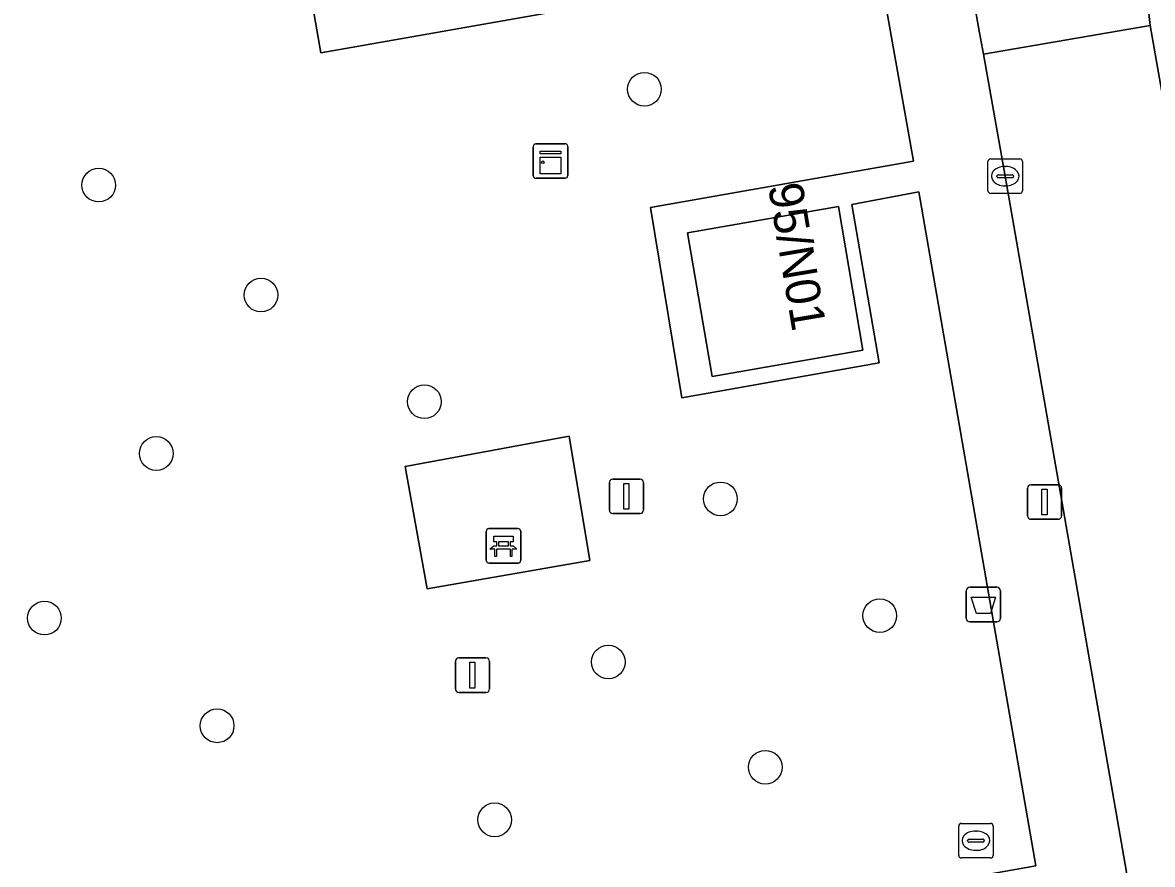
# Model space of a CAD drawing. Extents: x 162879 to 165540, y 384011 to 385181.
# Drawn here: x 164297.99 to 164330.79, y 384857.4 to 384881.82 of the extents above; entities that cross this region are included whole.
import ezdxf

# ---------------------------------------------------------------- set-up
doc = ezdxf.new("R2010")
doc.units = 0
for name, color, linetype in [('IMGEO_Afvalbak', 7, 'Continuous'), ('IMGEO_Bank', 7, 'Continuous'), ('IMGEO_Boom', 7, 'Continuous'), ('IMGEO_Brandkraan', 7, 'Continuous'), ('IMGEO_Groenvoorziening', 7, 'Continuous'), ('IMGEO_Kast', 7, 'Continuous'), ('IMGEO_Kolk', 7, 'Continuous'), ('IMGEO_Lichtmast', 7, 'Continuous'), ('IMGEO_Pand', 7, 'Continuous'), ('IMGEO_Pand_nummerreeks', 7, 'Continuous'), ('IMGEO_Rijbaan_lokaal_open', 7, 'Continuous'), ('IMGEO_Vlaggenmast', 7, 'Continuous'), ('IMGEO_Voetpad_open', 7, 'Continuous')]:
    doc.layers.add(name, color=color, linetype=linetype)

msp = doc.modelspace()

# ---------------------------------------------------------------- linework, layer by layer
at = {"layer": 'IMGEO_Afvalbak'}
for p, q in [((164325.383, 384864.535), (164325.383, 384865.335)), ((164325.383, 384865.335), (164325.383, 384864.535)), ((164325.483, 384865.435), (164326.273, 384865.435)), ((164326.273, 384865.435), (164325.483, 384865.435)), ((164326.373, 384865.335), (164326.373, 384864.535)), ((164326.373, 384864.535), (164326.373, 384865.335)), ((164326.273, 384864.435), (164325.483, 384864.435)), ((164325.483, 384864.435), (164326.273, 384864.435))]:
    msp.add_line(p, q, dxfattribs=at)
msp.add_lwpolyline([(164325.526, 384865.149), (164326.23, 384865.149), (164326.081, 384864.679), (164325.675, 384864.679), (164325.526, 384865.149)], dxfattribs=at)
for centre, start, end in [((164325.483, 384865.335), 90, 180), ((164325.483, 384865.335), 90, 180), ((164326.273, 384865.335), 0, 90), ((164326.273, 384865.335), 360, 90), ((164325.483, 384864.535), 180, 270), ((164325.483, 384864.535), 180, 270), ((164326.273, 384864.535), 270, 0), ((164326.273, 384864.535), 270, 0)]:
    msp.add_arc(centre, 0.1, start, end, dxfattribs=at)
at = {"layer": 'IMGEO_Bank'}
for p, q in [((164311.448, 384866.216), (164311.448, 384867.057)), ((164311.448, 384867.057), (164311.448, 384866.216)), ((164311.523, 384867.141), (164312.364, 384867.141)), ((164312.364, 384867.141), (164311.523, 384867.141)), ((164312.448, 384867.066), (164312.448, 384866.225)), ((164312.448, 384866.225), (164312.448, 384867.066)), ((164311.757, 384866.647), (164311.757, 384866.753)), ((164311.801, 384866.753), (164311.801, 384866.647)), ((164312.089, 384866.759), (164311.807, 384866.759)), ((164311.807, 384866.641), (164312.089, 384866.641)), ((164312.095, 384866.647), (164312.095, 384866.753)), ((164312.139, 384866.753), (164312.139, 384866.647)), ((164312.145, 384866.539), (164311.752, 384866.539)), ((164312.373, 384866.141), (164311.532, 384866.141)), ((164311.532, 384866.141), (164312.373, 384866.141))]:
    msp.add_line(p, q, dxfattribs=at)
for points in [[(164311.751, 384866.759), (164311.665, 384866.759), (164311.665, 384866.92), (164312.228, 384866.92), (164312.228, 384866.759), (164312.145, 384866.759)], [(164311.695, 384866.539), (164311.553, 384866.539), (164311.665, 384866.641), (164311.751, 384866.641)], [(164312.145, 384866.641), (164312.228, 384866.641), (164312.34, 384866.539), (164312.201, 384866.539)], [(164311.745, 384866.532), (164311.745, 384866.325), (164311.702, 384866.325), (164311.702, 384866.532)], [(164312.195, 384866.532), (164312.195, 384866.325), (164312.151, 384866.325), (164312.151, 384866.532)]]:
    msp.add_lwpolyline(points, dxfattribs=at)
for centre, radius, start, end in [((164311.526, 384867.063), 0.0779, 92.4484, 184.2845), ((164311.526, 384867.063), 0.0779, 92.4484, 184.2845), ((164312.37, 384867.063), 0.0779, 2.4484, 94.2845), ((164312.37, 384867.063), 0.0779, 2.4484, 94.2845), ((164311.75, 384866.752), 0.00671, 2.8957, 87.1043), ((164311.75, 384866.648), 0.00671, 272.8957, 357.1043), ((164311.807, 384866.752), 0.00671, 92.8957, 177.1043), ((164311.807, 384866.648), 0.00671, 182.8957, 267.1043), ((164312.089, 384866.752), 0.00671, 2.8957, 87.1043), ((164312.089, 384866.648), 0.00671, 272.8957, 357.1043), ((164312.146, 384866.752), 0.00671, 92.8957, 177.1043), ((164312.146, 384866.648), 0.00671, 182.8957, 267.1043), ((164311.695, 384866.532), 0.00671, 2.8957, 87.1043), ((164311.752, 384866.532), 0.00671, 92.8957, 177.1043), ((164312.144, 384866.532), 0.00671, 2.8957, 87.1043), ((164312.201, 384866.532), 0.00671, 92.8957, 177.1043), ((164311.526, 384866.219), 0.0779, 182.4484, 274.2845), ((164311.526, 384866.219), 0.0779, 182.4484, 274.2845), ((164312.37, 384866.219), 0.0779, 272.4484, 4.2845), ((164312.37, 384866.219), 0.0779, 272.4484, 4.2845)]:
    msp.add_arc(centre, radius, start, end, dxfattribs=at)
at = {"layer": 'IMGEO_Boom'}
for centre in [(164316.04, 384879.887), (164300.2, 384877.105), (164304.909, 384873.916), (164309.653, 384870.821), (164301.87, 384869.318), (164318.246, 384868.002), (164298.624, 384864.542), (164322.871, 384864.614), (164314.991, 384863.269), (164303.637, 384861.417), (164319.547, 384860.216), (164311.693, 384858.689)]:
    msp.add_circle(centre, 0.489, dxfattribs=at)
at = {"layer": 'IMGEO_Brandkraan'}
for p, q in [((164325.163, 384857.658), (164325.163, 384858.51)), ((164325.238, 384858.584), (164326.09, 384858.584)), ((164326.164, 384858.51), (164326.164, 384857.658)), ((164325.422, 384858.078), (164325.422, 384858.09)), ((164325.465, 384858.127), (164325.863, 384858.127)), ((164325.651, 384858.364), (164325.676, 384858.364)), ((164325.906, 384858.09), (164325.906, 384858.078)), ((164325.86, 384858.041), (164325.462, 384858.041)), ((164325.674, 384857.804), (164325.649, 384857.804)), ((164326.09, 384857.584), (164325.238, 384857.584))]:
    msp.add_line(p, q, dxfattribs=at)
for points in [[(164325.163, 384857.658), (164325.163, 384858.51)], [(164325.238, 384858.584), (164326.09, 384858.584)], [(164326.164, 384858.51), (164326.164, 384857.658)], [(164326.09, 384857.584), (164325.238, 384857.584)]]:
    msp.add_lwpolyline(points, dxfattribs=at)
for centre, radius, start, end in [((164325.24, 384858.508), 0.0765, 91.552, 178.448), ((164325.24, 384858.508), 0.0765, 91.552, 178.448), ((164326.088, 384858.508), 0.0765, 1.552, 88.448), ((164326.088, 384858.508), 0.0765, 1.552, 88.448), ((164325.462, 384858.087), 0.0403, 85.8775, 175.7526), ((164325.459, 384858.077), 0.0366, 178.938, 274.7102), ((164325.863, 384858.084), 0.043, 264.8664, 352.4533), ((164325.867, 384858.089), 0.0386, 1.7309, 96.639), ((164325.24, 384857.66), 0.0765, 181.552, 268.448), ((164325.24, 384857.66), 0.0765, 181.552, 268.448), ((164326.088, 384857.66), 0.0765, 271.552, 358.448), ((164326.088, 384857.66), 0.0765, 271.552, 358.448)]:
    msp.add_arc(centre, radius, start, end, dxfattribs=at)
for centre, major_axis, ratio, start_param, end_param in [((164325.65, 384858.084), (-0.387, 0.002), 0.722429, 4.712389, 7.853982), ((164325.675, 384858.084), (-0.39, 0.002), 0.717154, 1.570796, 4.712389)]:
    msp.add_ellipse(centre, major_axis=major_axis, ratio=ratio, start_param=start_param, end_param=end_param, dxfattribs=at)
at = {"layer": 'IMGEO_Groenvoorziening'}
for points in [[(164272.621, 384925.309), (164274.356, 384915.396), (164274.498, 384914.586), (164275.983, 384914.83), (164276.632, 384911.329), (164275.123, 384911.029), (164285.69, 384850.205), (164324.684, 384856.872), (164327.398, 384857.353), (164324.002, 384876.909), (164322.06, 384876.544), (164322.857, 384871.952), (164317.13, 384870.931), (164316.22, 384876.459), (164323.847, 384877.796), (164322.998, 384882.594), (164322.75, 384883.999), (164319.33, 384883.488), (164319.382, 384883.193), (164317.707, 384882.897), (164306.643, 384880.941), (164293.619, 384955.671)], [(164330.654, 384882.354), (164330.723, 384881.732), (164331.347, 384878.17), (164334.754, 384858.773), (164346.279, 384860.638), (164348.805, 384846.051), (164348.644, 384846), (164349.18, 384842.563), (164349.324, 384842.588), (164349.613, 384840.931), (164351.548, 384829.842), (164276.889, 384816.815), (164274.651, 384829.632), (164271.653, 384829.088), (164282.544, 384766.563)]]:
    msp.add_lwpolyline(points, dxfattribs=at)
msp.add_lwpolyline([(164309.732, 384865.387), (164309.099, 384868.945), (164313.858, 384869.817), (164314.454, 384866.218)], close=True, dxfattribs=at)
at = {"layer": 'IMGEO_Kast'}
for p, q in [((164312.814, 384877.379), (164312.814, 384878.22)), ((164312.814, 384878.22), (164312.814, 384877.379)), ((164312.889, 384878.304), (164313.73, 384878.304)), ((164313.73, 384878.304), (164312.889, 384878.304)), ((164313.814, 384878.229), (164313.814, 384877.388)), ((164313.814, 384877.388), (164313.814, 384878.229)), ((164313.739, 384877.304), (164312.898, 384877.304)), ((164312.898, 384877.304), (164313.739, 384877.304))]:
    msp.add_line(p, q, dxfattribs=at)
for points in [[(164313.009, 384878.094), (164313.609, 384878.094), (164313.609, 384878.009), (164313.009, 384878.009), (164313.009, 384878.094)], [(164313.009, 384877.919), (164313.609, 384877.919), (164313.609, 384877.43), (164313.009, 384877.43), (164313.009, 384877.919)]]:
    msp.add_lwpolyline(points, dxfattribs=at)
msp.add_circle((164313.093, 384877.768), 0.0377, dxfattribs=at)
for centre, start, end in [((164312.892, 384878.226), 92.4484, 184.2845), ((164312.892, 384878.226), 92.4484, 184.2845), ((164313.736, 384878.226), 2.4484, 94.2845), ((164313.736, 384878.226), 2.4484, 94.2845), ((164312.892, 384877.382), 182.4484, 274.2845), ((164312.892, 384877.382), 182.4484, 274.2845), ((164313.736, 384877.382), 272.4484, 4.2845), ((164313.736, 384877.382), 272.4484, 4.2845)]:
    msp.add_arc(centre, 0.0779, start, end, dxfattribs=at)
at = {"layer": 'IMGEO_Kolk'}
for p, q in [((164326.012, 384876.938), (164326.012, 384877.79)), ((164326.087, 384877.864), (164326.939, 384877.864)), ((164327.013, 384877.79), (164327.013, 384876.938)), ((164326.5, 384877.644), (164326.525, 384877.644)), ((164326.271, 384877.358), (164326.271, 384877.37)), ((164326.709, 384877.321), (164326.311, 384877.321)), ((164326.314, 384877.407), (164326.712, 384877.407)), ((164326.755, 384877.37), (164326.755, 384877.358)), ((164326.939, 384876.864), (164326.087, 384876.864)), ((164326.523, 384877.084), (164326.498, 384877.084))]:
    msp.add_line(p, q, dxfattribs=at)
for points in [[(164326.012, 384876.938), (164326.012, 384877.79)], [(164326.087, 384877.864), (164326.939, 384877.864)], [(164327.013, 384877.79), (164327.013, 384876.938)], [(164326.939, 384876.864), (164326.087, 384876.864)]]:
    msp.add_lwpolyline(points, dxfattribs=at)
for centre, radius, start, end in [((164326.089, 384877.788), 0.0765, 91.552, 178.448), ((164326.089, 384877.788), 0.0765, 91.552, 178.448), ((164326.937, 384877.788), 0.0765, 1.552, 88.448), ((164326.937, 384877.788), 0.0765, 1.552, 88.448), ((164326.311, 384877.367), 0.0403, 85.8775, 175.7526), ((164326.308, 384877.357), 0.0366, 178.938, 274.7102), ((164326.712, 384877.364), 0.043, 264.8664, 352.4533), ((164326.716, 384877.369), 0.0386, 1.7309, 96.639), ((164326.089, 384876.94), 0.0765, 181.552, 268.448), ((164326.089, 384876.94), 0.0765, 181.552, 268.448), ((164326.937, 384876.94), 0.0765, 271.552, 358.448), ((164326.937, 384876.94), 0.0765, 271.552, 358.448)]:
    msp.add_arc(centre, radius, start, end, dxfattribs=at)
for centre, major_axis, ratio, start_param, end_param in [((164326.499, 384877.364), (-0.387, 0.002), 0.722429, 4.712389, 7.853982), ((164326.524, 384877.364), (-0.39, 0.002), 0.717154, 1.570796, 4.712389)]:
    msp.add_ellipse(centre, major_axis=major_axis, ratio=ratio, start_param=start_param, end_param=end_param, dxfattribs=at)
at = {"layer": 'IMGEO_Lichtmast'}
for p, q in [((164327.16, 384867.509), (164327.16, 384868.309)), ((164327.16, 384868.309), (164327.16, 384867.509)), ((164327.26, 384868.409), (164328.05, 384868.409)), ((164328.05, 384868.409), (164327.26, 384868.409)), ((164328.15, 384868.309), (164328.15, 384867.509)), ((164328.15, 384867.509), (164328.15, 384868.309)), ((164328.05, 384867.409), (164327.26, 384867.409)), ((164327.26, 384867.409), (164328.05, 384867.409))]:
    msp.add_line(p, q, dxfattribs=at)
msp.add_lwpolyline([(164327.58, 384868.284), (164327.73, 384868.284), (164327.73, 384867.534), (164327.58, 384867.534), (164327.58, 384868.284)], dxfattribs=at)
for centre, start, end in [((164327.26, 384868.309), 90, 180), ((164327.26, 384868.309), 90, 180), ((164328.05, 384868.309), 0, 90), ((164328.05, 384868.309), 360, 90), ((164327.26, 384867.509), 180, 270), ((164327.26, 384867.509), 180, 270), ((164328.05, 384867.509), 270, 0), ((164328.05, 384867.509), 270, 0)]:
    msp.add_arc(centre, 0.1, start, end, dxfattribs=at)
at = {"layer": 'IMGEO_Pand'}
for points in [[(164306.643, 384880.941), (164317.707, 384882.897), (164317.656, 384883.192), (164308.056, 384938.285), (164307.148, 384943.496), (164308.606, 384943.75), (164307.708, 384948.902), (164307.924, 384948.939), (164306.358, 384957.923), (164293.619, 384955.671)], [(164318.002, 384871.556), (164322.378, 384872.313), (164321.669, 384876.485), (164317.292, 384875.718)]]:
    msp.add_lwpolyline(points, close=True, dxfattribs=at)
at = {"layer": 'IMGEO_Rijbaan_lokaal_open'}
for points in [[(164327.779, 384898.632), (164327.736, 384898.783), (164327.63, 384899.235), (164327.605, 384899.369), (164322.796, 384898.523), (164322.925, 384897.778), (164325.505, 384883.017), (164325.766, 384881.521), (164325.882, 384880.904), (164330.723, 384881.732), (164330.654, 384882.354)], [(164290.864, 384838.555), (164306.786, 384841.319), (164323.505, 384844.25), (164325.731, 384844.6), (164326.285, 384844.691), (164343.397, 384847.699), (164347.058, 384848.357), (164346.162, 384853.381), (164346.115, 384853.689), (164335.836, 384851.939), (164334.984, 384857.489), (164334.754, 384858.773), (164331.347, 384878.17), (164330.723, 384881.732), (164325.882, 384880.904), (164326.515, 384877.363), (164330.136, 384856.566)]]:
    msp.add_lwpolyline(points, dxfattribs=at)
at = {"layer": 'IMGEO_Vlaggenmast'}
for p, q in [((164315.122, 384868.576), (164315.912, 384868.576)), ((164315.912, 384868.576), (164315.122, 384868.576)), ((164315.022, 384867.676), (164315.022, 384868.476)), ((164315.022, 384868.476), (164315.022, 384867.676)), ((164316.012, 384868.476), (164316.012, 384867.676)), ((164316.012, 384867.676), (164316.012, 384868.476)), ((164315.912, 384867.576), (164315.122, 384867.576)), ((164315.122, 384867.576), (164315.912, 384867.576)), ((164310.651, 384863.386), (164311.441, 384863.386)), ((164311.441, 384863.386), (164310.651, 384863.386)), ((164310.551, 384862.486), (164310.551, 384863.286)), ((164310.551, 384863.286), (164310.551, 384862.486)), ((164311.541, 384863.286), (164311.541, 384862.486)), ((164311.541, 384862.486), (164311.541, 384863.286)), ((164311.441, 384862.386), (164310.651, 384862.386)), ((164310.651, 384862.386), (164311.441, 384862.386))]:
    msp.add_line(p, q, dxfattribs=at)
for points in [[(164315.442, 384868.451), (164315.592, 384868.451), (164315.592, 384867.701), (164315.442, 384867.701), (164315.442, 384868.451)], [(164310.971, 384863.261), (164311.121, 384863.261), (164311.121, 384862.511), (164310.971, 384862.511), (164310.971, 384863.261)]]:
    msp.add_lwpolyline(points, dxfattribs=at)
for centre, start, end in [((164315.122, 384868.476), 90, 180), ((164315.122, 384868.476), 90, 180), ((164315.912, 384868.476), 0, 90), ((164315.912, 384868.476), 360, 90), ((164315.122, 384867.676), 180, 270), ((164315.122, 384867.676), 180, 270), ((164315.912, 384867.676), 270, 0), ((164315.912, 384867.676), 270, 0), ((164310.651, 384863.286), 90, 180), ((164310.651, 384863.286), 90, 180), ((164311.441, 384863.286), 0, 90), ((164311.441, 384863.286), 360, 90), ((164310.651, 384862.486), 180, 270), ((164310.651, 384862.486), 180, 270), ((164311.441, 384862.486), 270, 0), ((164311.441, 384862.486), 270, 0)]:
    msp.add_arc(centre, 0.1, start, end, dxfattribs=at)
at = {"layer": 'IMGEO_Voetpad_open'}
for points in [[(164330.136, 384856.566), (164326.515, 384877.363), (164325.882, 384880.904), (164325.766, 384881.521), (164325.505, 384883.017)], [(164322.998, 384882.594), (164323.847, 384877.796), (164316.22, 384876.459), (164317.13, 384870.931), (164322.857, 384871.952), (164322.06, 384876.544), (164324.002, 384876.909), (164327.398, 384857.353), (164324.684, 384856.872), (164325.957, 384849.845)]]:
    msp.add_lwpolyline(points, dxfattribs=at)
for points in [[(164318.002, 384871.556), (164317.292, 384875.718), (164321.669, 384876.485), (164322.378, 384872.313)], [(164309.732, 384865.387), (164314.454, 384866.218), (164313.858, 384869.817), (164309.099, 384868.945)]]:
    msp.add_lwpolyline(points, close=True, dxfattribs=at)

# ---------------------------------------------------------------- texts
at = {"layer": 'IMGEO_Pand_nummerreeks'}
msp.add_text('95/N01', height=1, rotation=279.511, dxfattribs=at).set_placement((164319.626, 384877.086))

doc.saveas('drawing.dxf')
